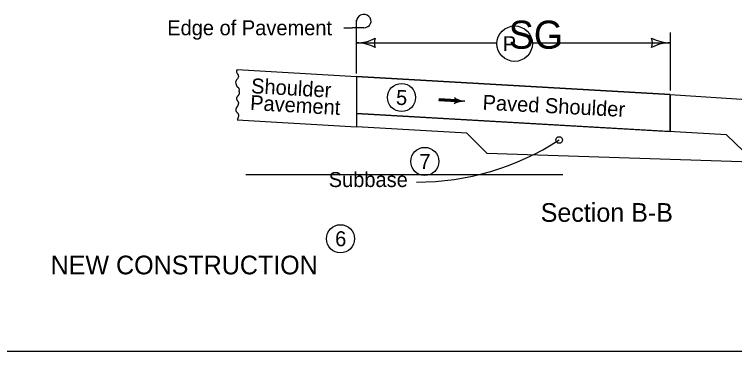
# Model space of a CAD drawing. Extents: x 9538 to 81668, y 7600 to 11751.
# Drawn here: x 21839 to 22608, y 8840 to 9200 of the extents above; entities that cross this region are included whole.
import ezdxf

# ---------------------------------------------------------------- set-up
doc = ezdxf.new("R2010")
doc.units = 0
for name, color, linetype in [('DsnShtMinorGrid13', 7, 'Continuous'), ('DsnShtMinorGrid14', 7, 'Continuous'), ('dsnStdDimension', 7, 'Continuous'), ('dsnStdNameDate', 7, 'Continuous'), ('dsnStdNote', 7, 'Continuous'), ('dsnStdTable', 7, 'Continuous')]:
    doc.layers.add(name, color=color, linetype=linetype)

msp = doc.modelspace()

# ---------------------------------------------------------------- linework, layer by layer
at = {"layer": 'DsnShtMinorGrid13'}
for centre in [(22252.17, 9111.48), (22277.02, 9043.19), (22186.96, 8960.58)]:
    msp.add_circle(centre, 15, dxfattribs=at)
at = {"layer": 'DsnShtMinorGrid14'}
msp.add_circle((22420.41, 9066.08), 3.54, dxfattribs=at)
at = {"layer": 'dsnStdDimension'}
for p, q in [((22539.27, 9119.12), (22539.27, 9180.8)), ((22204.05, 9169.81), (22354.05, 9169.81)), ((22391.87, 9169.96), (22539.27, 9169.96))]:
    msp.add_line(p, q, dxfattribs=at)
msp.add_circle((22372.96, 9168.99), 18.93, dxfattribs=at)
for centre, radius, start, end in [((22204.05, 9212.31), 42.5, 270, 298.07249), ((22204.05, 9127.31), 42.5, 61.92751, 90), ((22239.68, 9169.81), 16.42, 162.26665, 197.73335), ((22503.63, 9169.96), 16.42, 342.26665, 17.73335), ((22539.27, 9212.46), 42.5, 241.92751, 270), ((22539.27, 9127.46), 42.5, 90, 118.07249), ((22267.45, 9303.03), 282.03, 270.13198, 302.84273)]:
    msp.add_arc(centre, radius, start, end, dxfattribs=at)
at = {"layer": 'dsnStdNameDate'}
msp.add_line((23103.12, 8840.02), (20947.54, 8840.02), dxfattribs=at)
at = {"layer": 'dsnStdNote'}
for p, q in [((22204.05, 9173.13), (22204.05, 9193.99)), ((22190.68, 9185.97), (22199.36, 9185.97)), ((22211.86, 9185.97), (22199.36, 9185.97)), ((22204.05, 9137.19), (22204.05, 9173.13)), ((22310.43, 9108.09), (22292.22, 9109.14)), ((22310.33, 9107.15), (22310.33, 9107.15)), ((22310.44, 9109.09), (22310.44, 9109.09))]:
    msp.add_line(p, q, dxfattribs=at)
for points in [[(22310.46, 9109.03), (22292.29, 9110.08), (22292.16, 9108.2), (22310.33, 9107.15), (22310.38, 9108.76), (22292.51, 9109.86), (22292.45, 9108.36), (22309.95, 9107.41), (22310.07, 9108.53), (22292.74, 9109.59), (22292.72, 9108.59), (22309.73, 9107.61), (22309.82, 9108.32), (22292.93, 9109.37), (22292.92, 9108.81), (22309.52, 9107.87)], [(22310.05, 9110.28), (22310.75, 9109.12), (22310.73, 9107.47), (22309.97, 9106.07), (22312.72, 9106.94), (22315.92, 9107.59), (22316.82, 9107.72), (22314.57, 9108.27), (22311.35, 9109.5), (22310.4, 9110.03), (22310.52, 9106.52), (22315.47, 9107.74), (22310.83, 9109.32), (22310.85, 9106.9), (22314.24, 9107.83), (22311.24, 9108.69), (22311.01, 9107.31), (22313.17, 9107.81), (22311.58, 9108.32), (22311.45, 9107.66), (22312.23, 9107.82)]]:
    msp.add_lwpolyline(points, dxfattribs=at)
for centre, major_axis, start_param, end_param in [((22211.86, 9193.11), (-7.81, 0), 1.570796, 6.283185), ((22306.66, 9108.3), (3.88, 0), 5.202895, 7.237436), ((22318.93, 9087.31), (22.17, 0), 1.537172, 2.061295), ((22321.72, 9127.73), (-22.17, 0), 0.954258, 1.478381)]:
    msp.add_ellipse(centre, major_axis=major_axis, ratio=0.913811, start_param=start_param, end_param=end_param, dxfattribs=at)
at = {"layer": 'dsnStdTable'}
for p, q in [((22076.58, 9141.46), (22204.05, 9134.05)), ((22204.05, 9134.05), (22204.05, 9080.04)), ((22204.05, 9134.05), (22539.18, 9114.56)), ((22539.18, 9114.56), (22204.05, 9134.05)), ((22204.05, 9134.05), (22204.05, 9094.45)), ((22539.18, 9114.56), (22674.02, 9106.17)), ((22539.18, 9075.13), (22539.18, 9114.56)), ((22539.18, 9114.56), (22539.18, 9075.13)), ((22599.18, 9071.67), (22204.05, 9094.45)), ((22204.05, 9094.45), (22539.18, 9075.13)), ((22076.61, 9087.45), (22204.05, 9080.04)), ((22321.88, 9073.24), (22204.05, 9080.04)), ((22321.88, 9073.24), (22343.22, 9052.03)), ((22599.18, 9071.67), (22629.71, 9042.05)), ((22343.22, 9052.03), (22826.57, 9036.24)), ((22085.99, 9029.13), (22424.5, 9029.13))]:
    msp.add_line(p, q, dxfattribs=at)
msp.add_circle((22252.17, 9111.48), 15, dxfattribs=at)
for points in [[(22076.58, 9141.46), (22076.08, 9137.86), (22077.12, 9136.35), (22077.99, 9134.06), (22077.38, 9132), (22075.47, 9129.62), (22074.95, 9127.72), (22075.47, 9125.43), (22076.34, 9123.05), (22077.38, 9122.34), (22078.77, 9119.8), (22078.76, 9118.96)], [(22076.79, 9101.85), (22077, 9102.1), (22077.2, 9102.36), (22077.55, 9102.92), (22077.84, 9103.51), (22077.95, 9103.82), (22078.05, 9104.13), (22078.18, 9104.75), (22078.23, 9105.37), (22078.19, 9105.96), (22078.13, 9106.24), (22078.09, 9106.37), (22078.04, 9106.5), (22077.84, 9106.88), (22077.55, 9107.24), (22077.25, 9107.61), (22077, 9108.01), (22076.86, 9108.29), (22076.73, 9108.57), (22076.47, 9109.15), (22076.26, 9109.71), (22076.19, 9110.01), (22076.14, 9110.3), (22076.13, 9110.43), (22076.13, 9110.56), (22076.28, 9111.33), (22076.49, 9111.85), (22076.74, 9112.36), (22077.19, 9113), (22077.71, 9113.54), (22078.22, 9114.09), (22078.45, 9114.4), (22078.65, 9114.74), (22078.86, 9115.21), (22079.01, 9115.68), (22079.12, 9116.16), (22079.15, 9116.4), (22079.16, 9116.52), (22079.17, 9116.64), (22079.12, 9117.15), (22078.97, 9117.66), (22078.92, 9117.79), (22078.87, 9117.91), (22078.82, 9118.04), (22078.79, 9118.17), (22078.76, 9118.96)], [(22076.79, 9101.85), (22076.58, 9101.62), (22076.33, 9101.38), (22076.1, 9101.14), (22075.91, 9100.87), (22075.77, 9100.59), (22075.63, 9100.3), (22075.37, 9099.73), (22075.26, 9099.45), (22075.17, 9099.16), (22075.1, 9098.87), (22075.07, 9098.72), (22075.05, 9098.57), (22075.06, 9098.06), (22075.19, 9097.54), (22075.4, 9097.02), (22075.65, 9096.51), (22076.1, 9095.88), (22076.62, 9095.33), (22077.13, 9094.78), (22077.36, 9094.48), (22077.56, 9094.14), (22077.96, 9093.19), (22078.07, 9092.72), (22078.08, 9092.24), (22078.04, 9091.95), (22078, 9091.66), (22077.94, 9091.37), (22077.87, 9091.09), (22077.56, 9089.94), (22077.38, 9089.33), (22077.19, 9088.73), (22076.96, 9088.14), (22076.83, 9087.85), (22076.69, 9087.57), (22076.61, 9087.45)]]:
    msp.add_spline(points, degree=3, dxfattribs=at)

# ---------------------------------------------------------------- texts
at = {"layer": 'DsnShtMinorGrid13'}
msp.add_text('5', height=16, rotation=356.69973, dxfattribs=at).set_placement((22245.95, 9103.82))
for s, p in [('7', (22271.31, 9035.19)), ('6', (22181.25, 8952.58))]:
    msp.add_text(s, height=16, dxfattribs=at).set_placement(p)
at = {"layer": 'dsnStdDimension'}
for s, height, p in [('SG', 30, (22366.68, 9163.55)), ('P', 16, (22360.24, 9160.99))]:
    msp.add_text(s, height=height, dxfattribs=at).set_placement(p)
at = {"layer": 'dsnStdNote'}
for s, height, p in [('Edge of Pavement', 16, (22001.92, 9177.97)), ('Subbase', 16, (22174.39, 9015.81)), ('Section B-B', 20, (22400.78, 8978.66)), ('NEW CONSTRUCTION', 20, (21877.43, 8922.54))]:
    msp.add_text(s, height=height, dxfattribs=at).set_placement(p)
for s, rotation, p in [('Shoulder', 356.73462, (22091.18, 9116.12)), ('Pavement', 356.73462, (22090.15, 9098.15)), ('Paved Shoulder ', 357.0678, (22338.44, 9098.45))]:
    msp.add_text(s, height=16, rotation=rotation, dxfattribs=at).set_placement(p)

doc.saveas('drawing.dxf')
